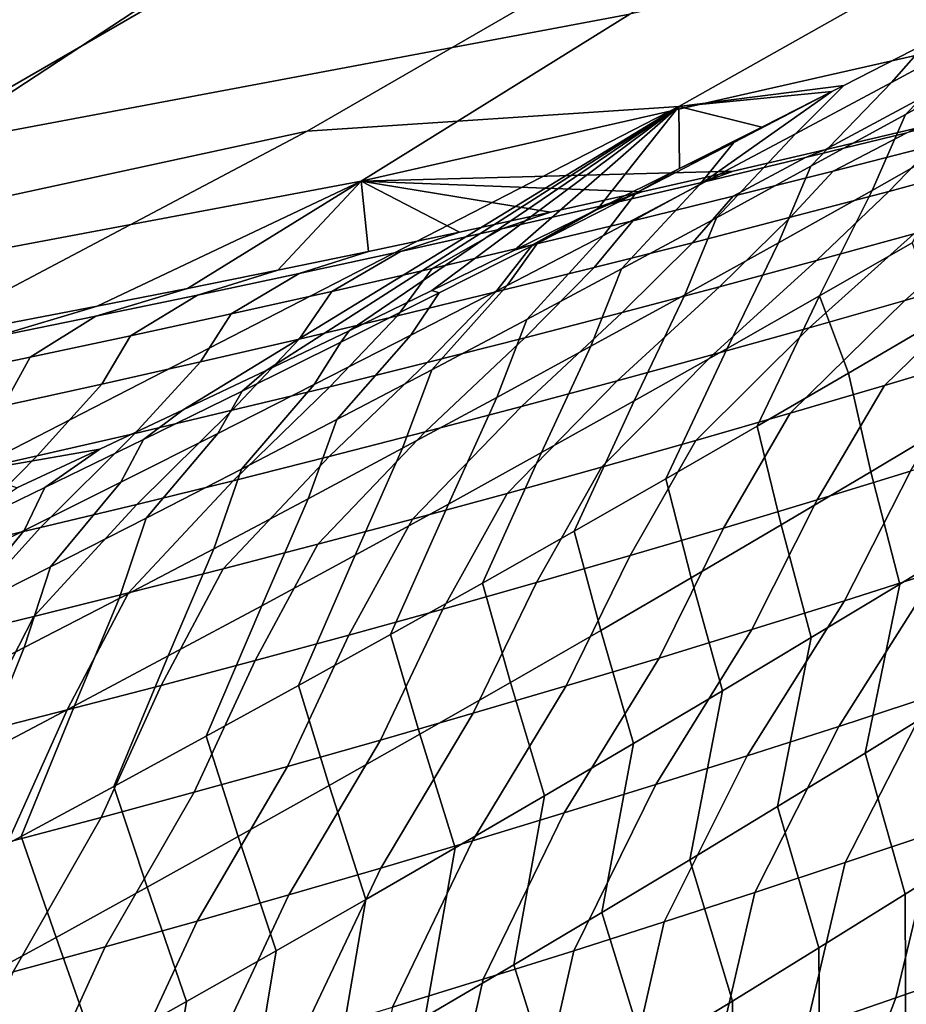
# Model space of a CAD drawing. Header units: metres. Extents: x -240 to 45, y -77 to 27.
# Tile 994 of 1056: x 26.723 to 27.712, y -22.29 to -21.193. Entities that reach past the tile are written whole.
import ezdxf

# ---------------------------------------------------------------- set-up
doc = ezdxf.new("R2010")
doc.units = ezdxf.units.M
doc.layers.add('solid_102011X2', color=7, linetype='CONTINUOUS')

msp = doc.modelspace()

# ---------------------------------------------------------------- linework, layer by layer
at = {"layer": 'solid_102011X2'}
for points in [[(27.212358, -20.676893, 60.53685), (26.451784, -21.155712, 60.676949), (25.712551, -21.296652, 56.32346), (26.476767, -20.814688, 56.175556)], [(27.458458, -21.289703, 73.898315), (27.043926, -21.317348, 69.514572), (27.81353, -20.873392, 69.386147), (28.235636, -20.852438, 73.774956)], [(27.642494, -21.2665, 75.747719), (27.458458, -21.289703, 73.898315), (28.235636, -20.852438, 73.774956), (27.734028, -21.219738, 75.792107)], [(27.81353, -20.873392, 69.386147), (27.043926, -21.317348, 69.514572), (26.378033, -21.461634, 65.166718), (27.151642, -21.01469, 65.031075)], [(27.176533, -20.956461, 143.861954), (26.404943, -21.072092, 143.9142), (26.130369, -21.262159, 139.609116), (26.909214, -21.145487, 139.552872)], [(27.683241, -20.999926, 139.496964), (26.909214, -21.145487, 139.552872), (26.622412, -21.333881, 135.244629), (27.403614, -21.187025, 135.184631)], [(28.178892, -21.011232, 135.125092), (27.403614, -21.187025, 135.184631), (27.10401, -21.373163, 130.873138), (27.886347, -21.195826, 130.809418)], [(27.151642, -21.01469, 65.031075), (26.378033, -21.461634, 65.166718), (25.674313, -21.605621, 60.82016), (26.451784, -21.155712, 60.676949)], [(26.909214, -21.145487, 139.552872), (26.130369, -21.262159, 139.609116), (25.836349, -21.451593, 135.305008), (26.622412, -21.333881, 135.244629)], [(27.802343, -21.205559, 76.172905), (27.695547, -21.263174, 76.156906), (27.734028, -21.219738, 75.792107), (27.825438, -21.172625, 75.836937)], [(27.403614, -21.187025, 135.184631), (26.622412, -21.333881, 135.244629), (26.315693, -21.521315, 130.937332), (27.10401, -21.373163, 130.873138)], [(27.886347, -21.195826, 130.809418), (27.10401, -21.373163, 130.873138), (27.519047, -21.361969, 127.752243), (27.621191, -21.338213, 127.70636)], [(27.886347, -21.195826, 130.809418), (27.621191, -21.338213, 127.70636), (27.723511, -21.313877, 127.659691)], [(27.605768, -21.356514, 76.547638), (27.695547, -21.263174, 76.156906), (27.802343, -21.205559, 76.172905), (27.711105, -21.298763, 76.564362)], [(27.816299, -21.240589, 76.581268), (27.711105, -21.298763, 76.564362), (27.802343, -21.205559, 76.172905)], [(27.695547, -21.263174, 76.156906), (27.588617, -21.320362, 76.141083), (27.642494, -21.2665, 75.747719), (27.734028, -21.219738, 75.792107)], [(27.778311, -21.324545, 76.978592), (27.674038, -21.383329, 76.960732), (27.711105, -21.298763, 76.564362), (27.816299, -21.240589, 76.581268)], [(27.500286, -21.413837, 76.531097), (27.588617, -21.320362, 76.141083), (27.695547, -21.263174, 76.156906), (27.605768, -21.356514, 76.547638)], [(27.642494, -21.2665, 75.747719), (27.629097, -21.27331, 75.741264), (27.458458, -21.289703, 73.898315)], [(27.629097, -21.27331, 75.741264), (27.550852, -21.312902, 75.703773), (27.458458, -21.289703, 73.898315)], [(27.588617, -21.320362, 76.141083), (27.48155, -21.377123, 76.125443), (27.629097, -21.27331, 75.741264), (27.642494, -21.2665, 75.747719)], [(27.48155, -21.377123, 76.125443), (27.519876, -21.329992, 75.726242), (27.629097, -21.27331, 75.741264)], [(27.519876, -21.329992, 75.726242), (27.550852, -21.312902, 75.703773), (27.629097, -21.27331, 75.741264)], [(26.665689, -21.697329, 74.024147), (26.258644, -21.732182, 69.645607), (27.043926, -21.317348, 69.514572), (27.458458, -21.289703, 73.898315)], [(26.81288, -21.671709, 75.368156), (26.665689, -21.697329, 74.024147), (27.458458, -21.289703, 73.898315), (26.905626, -21.628054, 75.408585)], [(26.998236, -21.584053, 75.449448), (26.905626, -21.628054, 75.408585), (27.458458, -21.289703, 73.898315)], [(27.09071, -21.539707, 75.490738), (26.998236, -21.584053, 75.449448), (27.458458, -21.289703, 73.898315)], [(27.183039, -21.49502, 75.532455), (27.09071, -21.539707, 75.490738), (27.458458, -21.289703, 73.898315)], [(27.275219, -21.449995, 75.574623), (27.183039, -21.49502, 75.532455), (27.458458, -21.289703, 73.898315)], [(27.367249, -21.404634, 75.617226), (27.275219, -21.449995, 75.574623), (27.458458, -21.289703, 73.898315)], [(27.45912, -21.35894, 75.660271), (27.367249, -21.404634, 75.617226), (27.458458, -21.289703, 73.898315)], [(27.550852, -21.312902, 75.703773), (27.45912, -21.35894, 75.660271), (27.458458, -21.289703, 73.898315)], [(27.712629, -21.319241, 127.570244), (27.630611, -21.361814, 127.203484), (27.742247, -21.333231, 127.174187), (27.825306, -21.291094, 127.540932)], [(27.674038, -21.383329, 76.960732), (27.569609, -21.441687, 76.943062), (27.605768, -21.356514, 76.547638), (27.711105, -21.298763, 76.564362)], [(27.742247, -21.333231, 127.174187), (27.692465, -21.384487, 126.801033), (27.801805, -21.355043, 126.771591), (27.8538, -21.30407, 127.144554)], [(27.043926, -21.317348, 69.514572), (26.258644, -21.732182, 69.645607), (25.588667, -21.879253, 65.305115), (26.378033, -21.461634, 65.166718)], [(27.394657, -21.470734, 76.51474), (27.48155, -21.377123, 76.125443), (27.588617, -21.320362, 76.141083), (27.500286, -21.413837, 76.531097)], [(27.519876, -21.329992, 75.726242), (27.45912, -21.35894, 75.660271), (27.550852, -21.312902, 75.703773)], [(27.599865, -21.346815, 127.59922), (27.518896, -21.389816, 127.232445), (27.630611, -21.361814, 127.203484), (27.712629, -21.319241, 127.570244)], [(27.712629, -21.319241, 127.570244), (27.723511, -21.313877, 127.659691), (27.621191, -21.338213, 127.70636), (27.599865, -21.346815, 127.59922)], [(27.48155, -21.377123, 76.125443), (27.37435, -21.433451, 76.109978), (27.410458, -21.386276, 75.711449), (27.519876, -21.329992, 75.726242)], [(27.519876, -21.329992, 75.726242), (27.410458, -21.386276, 75.711449), (27.45912, -21.35894, 75.660271)], [(27.718569, -21.441891, 77.367699), (27.615473, -21.500944, 77.348946), (27.674038, -21.383329, 76.960732), (27.778311, -21.324545, 76.978592)], [(27.599865, -21.346815, 127.59922), (27.621191, -21.338213, 127.70636), (27.519047, -21.361969, 127.752243), (27.48702, -21.373814, 127.627861)], [(27.630611, -21.361814, 127.203484), (27.583044, -21.413357, 126.830147), (27.692465, -21.384487, 126.801033), (27.742247, -21.333231, 127.174187)], [(27.48702, -21.373814, 127.627861), (27.407103, -21.417233, 127.26107), (27.518896, -21.389816, 127.232445), (27.599865, -21.346815, 127.59922)], [(27.10401, -21.373163, 130.873138), (27.417067, -21.385157, 127.797379), (27.519047, -21.361969, 127.752243)], [(27.410458, -21.386276, 75.711449), (27.367249, -21.404634, 75.617226), (27.45912, -21.35894, 75.660271)], [(27.48702, -21.373814, 127.627861), (27.519047, -21.361969, 127.752243), (27.417067, -21.385157, 127.797379), (27.374098, -21.400232, 127.656166)], [(27.569609, -21.441687, 76.943062), (27.465023, -21.499615, 76.925575), (27.500286, -21.413837, 76.531097), (27.605768, -21.356514, 76.547638)], [(27.518896, -21.389816, 127.232445), (27.473547, -21.44165, 126.858917), (27.583044, -21.413357, 126.830147), (27.630611, -21.361814, 127.203484)], [(27.692465, -21.384487, 126.801033), (27.612137, -21.461596, 126.439278), (27.720503, -21.431738, 126.409782), (27.801805, -21.355043, 126.771591)], [(27.10401, -21.373163, 130.873138), (26.315693, -21.521315, 130.937332), (26.709202, -21.531704, 128.090546), (26.809744, -21.512407, 128.051025)], [(27.10401, -21.373163, 130.873138), (26.809744, -21.512407, 128.051025), (26.910456, -21.492577, 128.010742)], [(27.10401, -21.373163, 130.873138), (26.910456, -21.492577, 128.010742), (27.011351, -21.472206, 127.969696)], [(27.10401, -21.373163, 130.873138), (27.011351, -21.472206, 127.969696), (27.112446, -21.451288, 127.927849)], [(27.10401, -21.373163, 130.873138), (27.31529, -21.407772, 127.841713), (27.417067, -21.385157, 127.797379)], [(27.10401, -21.373163, 130.873138), (27.213755, -21.429811, 127.885193), (27.31529, -21.407772, 127.841713)], [(27.10401, -21.373163, 130.873138), (27.112446, -21.451288, 127.927849), (27.213755, -21.429811, 127.885193)], [(27.374098, -21.400232, 127.656166), (27.295235, -21.444063, 127.289345), (27.407103, -21.417233, 127.26107), (27.48702, -21.373814, 127.627861)], [(27.937, -21.370289, 126.349762), (27.828791, -21.401302, 126.379944), (27.710518, -21.505943, 126.032272), (27.817263, -21.474888, 126.002274)], [(27.261099, -21.426069, 127.684128), (27.374098, -21.400232, 127.656166), (27.417067, -21.385157, 127.797379), (27.31529, -21.407772, 127.841713)], [(27.37435, -21.433451, 76.109978), (27.267012, -21.489346, 76.094688), (27.300911, -21.442118, 75.696823), (27.410458, -21.386276, 75.711449)], [(27.288881, -21.527199, 76.498566), (27.37435, -21.433451, 76.109978), (27.48155, -21.377123, 76.125443), (27.394657, -21.470734, 76.51474)], [(27.410458, -21.386276, 75.711449), (27.300911, -21.442118, 75.696823), (27.367249, -21.404634, 75.617226)], [(27.583044, -21.413357, 126.830147), (27.503695, -21.490871, 126.468445), (27.612137, -21.461596, 126.439278), (27.692465, -21.384487, 126.801033)], [(27.615473, -21.500944, 77.348946), (27.512207, -21.55957, 77.330391), (27.569609, -21.441687, 76.943062), (27.674038, -21.383329, 76.960732)], [(27.407103, -21.417233, 127.26107), (27.363977, -21.469364, 126.887344), (27.473547, -21.44165, 126.858917), (27.518896, -21.389816, 127.232445)], [(27.148029, -21.451323, 127.711746), (27.261099, -21.426069, 127.684128), (27.31529, -21.407772, 127.841713), (27.213755, -21.429811, 127.885193)], [(27.261099, -21.426069, 127.684128), (27.183296, -21.470303, 127.317276), (27.295235, -21.444063, 127.289345), (27.374098, -21.400232, 127.656166)], [(27.300911, -21.442118, 75.696823), (27.275219, -21.449995, 75.574623), (27.367249, -21.404634, 75.617226)], [(27.828791, -21.401302, 126.379944), (27.720503, -21.431738, 126.409782), (27.603699, -21.536421, 126.061935), (27.710518, -21.505943, 126.032272)], [(27.295235, -21.444063, 127.289345), (27.254335, -21.496496, 126.915443), (27.363977, -21.469364, 126.887344), (27.407103, -21.417233, 127.26107)], [(27.465023, -21.499615, 76.925575), (27.360277, -21.557112, 76.908295), (27.394657, -21.470734, 76.51474), (27.500286, -21.413837, 76.531097)], [(27.473547, -21.44165, 126.858917), (27.395178, -21.519564, 126.497261), (27.503695, -21.490871, 126.468445), (27.583044, -21.413357, 126.830147)], [(27.034891, -21.47599, 127.739029), (27.148029, -21.451323, 127.711746), (27.213755, -21.429811, 127.885193), (27.112446, -21.451288, 127.927849)], [(27.148029, -21.451323, 127.711746), (27.071289, -21.495951, 127.344864), (27.183296, -21.470303, 127.317276), (27.261099, -21.426069, 127.684128)], [(27.182961, -21.583231, 76.482582), (27.267012, -21.489346, 76.094688), (27.37435, -21.433451, 76.109978), (27.288881, -21.527199, 76.498566)], [(27.720503, -21.431738, 126.409782), (27.612137, -21.461596, 126.439278), (27.496803, -21.566319, 126.091255), (27.603699, -21.536421, 126.061935)], [(26.921688, -21.500069, 127.765953), (27.034891, -21.47599, 127.739029), (27.112446, -21.451288, 127.927849), (27.011351, -21.472206, 127.969696)], [(27.034891, -21.47599, 127.739029), (26.959217, -21.521006, 127.372093), (27.071289, -21.495951, 127.344864), (27.148029, -21.451323, 127.711746)], [(27.183296, -21.470303, 127.317276), (27.144627, -21.523046, 126.943192), (27.254335, -21.496496, 126.915443), (27.295235, -21.444063, 127.289345)], [(27.267012, -21.489346, 76.094688), (27.159538, -21.544804, 76.07959), (27.191238, -21.497519, 75.682388), (27.300911, -21.442118, 75.696823)], [(27.300911, -21.442118, 75.696823), (27.191238, -21.497519, 75.682388), (27.183039, -21.49502, 75.532455), (27.275219, -21.449995, 75.574623)], [(27.363977, -21.469364, 126.887344), (27.286589, -21.54767, 126.525734), (27.395178, -21.519564, 126.497261), (27.473547, -21.44165, 126.858917)], [(27.512207, -21.55957, 77.330391), (27.408773, -21.617769, 77.312027), (27.465023, -21.499615, 76.925575), (27.569609, -21.441687, 76.943062)], [(27.749125, -21.527657, 77.768646), (27.647522, -21.587162, 77.748833), (27.615473, -21.500944, 77.348946), (27.718569, -21.441891, 77.367699)], [(27.923925, -21.443256, 125.971931), (27.817263, -21.474888, 126.002274), (27.68792, -21.600657, 125.662712), (27.79299, -21.569132, 125.632599)], [(27.612137, -21.461596, 126.439278), (27.503695, -21.490871, 126.468445), (27.389835, -21.595633, 126.120232), (27.496803, -21.566319, 126.091255)], [(26.808422, -21.523556, 127.792534), (26.921688, -21.500069, 127.765953), (27.011351, -21.472206, 127.969696), (26.910456, -21.492577, 128.010742)], [(27.071289, -21.495951, 127.344864), (27.034853, -21.549009, 126.970596), (27.144627, -21.523046, 126.943192), (27.183296, -21.470303, 127.317276)], [(27.254335, -21.496496, 126.915443), (27.177933, -21.57519, 126.553864), (27.286589, -21.54767, 126.525734), (27.363977, -21.469364, 126.887344)], [(27.360277, -21.557112, 76.908295), (27.255375, -21.614176, 76.891197), (27.288881, -21.527199, 76.498566), (27.394657, -21.470734, 76.51474)], [(26.921688, -21.500069, 127.765953), (26.847084, -21.545464, 127.398979), (26.959217, -21.521006, 127.372093), (27.034891, -21.47599, 127.739029)], [(27.817263, -21.474888, 126.002274), (27.710518, -21.505943, 126.032272), (27.582773, -21.631607, 125.692474), (27.68792, -21.600657, 125.662712)], [(26.695095, -21.546452, 127.818756), (26.808422, -21.523556, 127.792534), (26.910456, -21.492577, 128.010742), (26.809744, -21.512407, 128.051025)], [(26.959217, -21.521006, 127.372093), (26.925018, -21.574383, 126.997658), (27.034853, -21.549009, 126.970596), (27.071289, -21.495951, 127.344864)], [(27.076893, -21.638826, 76.466789), (27.159538, -21.544804, 76.07959), (27.267012, -21.489346, 76.094688), (27.182961, -21.583231, 76.482582)], [(27.191238, -21.497519, 75.682388), (27.08144, -21.552475, 75.668129), (27.09071, -21.539707, 75.490738), (27.183039, -21.49502, 75.532455)], [(27.503695, -21.490871, 126.468445), (27.395178, -21.519564, 126.497261), (27.282797, -21.624363, 126.148865), (27.389835, -21.595633, 126.120232)], [(26.808422, -21.523556, 127.792534), (26.734894, -21.569323, 127.425514), (26.847084, -21.545464, 127.398979), (26.921688, -21.500069, 127.765953)], [(27.159538, -21.544804, 76.07959), (27.051929, -21.599825, 76.064682), (27.08144, -21.552475, 75.668129), (27.191238, -21.497519, 75.682388)], [(27.144627, -21.523046, 126.943192), (27.069212, -21.602118, 126.581642), (27.177933, -21.57519, 126.553864), (27.254335, -21.496496, 126.915443)], [(27.408773, -21.617769, 77.312027), (27.305172, -21.675535, 77.293877), (27.360277, -21.557112, 76.908295), (27.465023, -21.499615, 76.925575)], [(27.443777, -21.704901, 77.709824), (27.512207, -21.55957, 77.330391), (27.615473, -21.500944, 77.348946), (27.545738, -21.646244, 77.729225)], [(27.710518, -21.505943, 126.032272), (27.603699, -21.536421, 126.061935), (27.477552, -21.661982, 125.721893), (27.582773, -21.631607, 125.692474)], [(27.647522, -21.587162, 77.748833), (27.545738, -21.646244, 77.729225), (27.615473, -21.500944, 77.348946)], [(26.581713, -21.568754, 127.844627), (26.695095, -21.546452, 127.818756), (26.809744, -21.512407, 128.051025), (26.709202, -21.531704, 128.090546)], [(26.695095, -21.546452, 127.818756), (26.622646, -21.592579, 127.451683), (26.734894, -21.569323, 127.425514), (26.808422, -21.523556, 127.792534)], [(26.847084, -21.545464, 127.398979), (26.815126, -21.599167, 127.024368), (26.925018, -21.574383, 126.997658), (26.959217, -21.521006, 127.372093)], [(27.034853, -21.549009, 126.970596), (26.960426, -21.628452, 126.60907), (27.069212, -21.602118, 126.581642), (27.144627, -21.523046, 126.943192)], [(27.255375, -21.614176, 76.891197), (27.150314, -21.670803, 76.874298), (27.182961, -21.583231, 76.482582), (27.288881, -21.527199, 76.498566)], [(27.395178, -21.519564, 126.497261), (27.286589, -21.54767, 126.525734), (27.175688, -21.652506, 126.177147), (27.282797, -21.624363, 126.148865)], [(27.772718, -21.637121, 78.163536), (27.672686, -21.696901, 78.142677), (27.647522, -21.587162, 77.748833), (27.749125, -21.527657, 77.768646)], [(27.08144, -21.552475, 75.668129), (26.971516, -21.606983, 75.65406), (26.998236, -21.584053, 75.449448), (27.09071, -21.539707, 75.490738)], [(27.603699, -21.536421, 126.061935), (27.496803, -21.566319, 126.091255), (27.372259, -21.691776, 125.750977), (27.477552, -21.661982, 125.721893)], [(26.734894, -21.569323, 127.425514), (26.705179, -21.623358, 127.050735), (26.815126, -21.599167, 127.024368), (26.847084, -21.545464, 127.398979)], [(26.925018, -21.574383, 126.997658), (26.851583, -21.65419, 126.636154), (26.960426, -21.628452, 126.60907), (27.034853, -21.549009, 126.970596)], [(26.970684, -21.693985, 76.451187), (27.051929, -21.599825, 76.064682), (27.159538, -21.544804, 76.07959), (27.076893, -21.638826, 76.466789)], [(27.286589, -21.54767, 126.525734), (27.177933, -21.57519, 126.553864), (27.068514, -21.680059, 126.205078), (27.175688, -21.652506, 126.177147)], [(27.051929, -21.599825, 76.064682), (26.944189, -21.654406, 76.049957), (26.971516, -21.606983, 75.65406), (27.08144, -21.552475, 75.668129)], [(27.305172, -21.675535, 77.293877), (27.201401, -21.732868, 77.275917), (27.255375, -21.614176, 76.891197), (27.360277, -21.557112, 76.908295)], [(27.341637, -21.763132, 77.69062), (27.408773, -21.617769, 77.312027), (27.512207, -21.55957, 77.330391), (27.443777, -21.704901, 77.709824)], [(26.622646, -21.592579, 127.451683), (26.595179, -21.646954, 127.076744), (26.705179, -21.623358, 127.050735), (26.734894, -21.569323, 127.425514)], [(27.496803, -21.566319, 126.091255), (27.389835, -21.595633, 126.120232), (27.266895, -21.720989, 125.779701), (27.372259, -21.691776, 125.750977)], [(27.68792, -21.600657, 125.662712), (27.612711, -21.728336, 125.313683), (27.716917, -21.696442, 125.283401), (27.79299, -21.569132, 125.632599)], [(26.815126, -21.599167, 127.024368), (26.742685, -21.679331, 126.66288), (26.851583, -21.65419, 126.636154), (26.925018, -21.574383, 126.997658)], [(27.177933, -21.57519, 126.553864), (27.069212, -21.602118, 126.581642), (26.961279, -21.70702, 126.232666), (27.068514, -21.680059, 126.205078)], [(27.150314, -21.670803, 76.874298), (27.045097, -21.726994, 76.857605), (27.076893, -21.638826, 76.466789), (27.182961, -21.583231, 76.482582)], [(26.971516, -21.606983, 75.65406), (26.861467, -21.661041, 75.640175), (26.905626, -21.628054, 75.408585), (26.998236, -21.584053, 75.449448)], [(27.672686, -21.696901, 78.142677), (27.572462, -21.756264, 78.122017), (27.545738, -21.646244, 77.729225), (27.647522, -21.587162, 77.748833)], [(26.705179, -21.623358, 127.050735), (26.633734, -21.703873, 126.689247), (26.742685, -21.679331, 126.66288), (26.815126, -21.599167, 127.024368)], [(27.069212, -21.602118, 126.581642), (26.960426, -21.628452, 126.60907), (26.853985, -21.733387, 126.259895), (26.961279, -21.70702, 126.232666)], [(26.86433, -21.748703, 76.435783), (26.944189, -21.654406, 76.049957), (27.051929, -21.599825, 76.064682), (26.970684, -21.693985, 76.451187)], [(27.389835, -21.595633, 126.120232), (27.282797, -21.624363, 126.148865), (27.161463, -21.749619, 125.808083), (27.266895, -21.720989, 125.779701)], [(27.582773, -21.631607, 125.692474), (27.508429, -21.759649, 125.343613), (27.612711, -21.728336, 125.313683), (27.68792, -21.600657, 125.662712)], [(26.944189, -21.654406, 76.049957), (26.836315, -21.708542, 76.035423), (26.861467, -21.661041, 75.640175), (26.971516, -21.606983, 75.65406)], [(27.201401, -21.732868, 77.275917), (27.09746, -21.789766, 77.258163), (27.150314, -21.670803, 76.874298), (27.255375, -21.614176, 76.891197)], [(27.282797, -21.624363, 126.148865), (27.175688, -21.652506, 126.177147), (27.055965, -21.777662, 125.836121), (27.161463, -21.749619, 125.808083)], [(27.239317, -21.820934, 77.671631), (27.305172, -21.675535, 77.293877), (27.408773, -21.617769, 77.312027), (27.341637, -21.763132, 77.69062)], [(26.960426, -21.628452, 126.60907), (26.851583, -21.65419, 126.636154), (26.746634, -21.759157, 126.286774), (26.853985, -21.733387, 126.259895)], [(26.861467, -21.661041, 75.640175), (26.751295, -21.714645, 75.62648), (26.81288, -21.671709, 75.368156), (26.905626, -21.628054, 75.408585)], [(27.477552, -21.661982, 125.721893), (27.40407, -21.790382, 125.373192), (27.508429, -21.759649, 125.343613), (27.582773, -21.631607, 125.692474)], [(27.803303, -21.762112, 78.554199), (27.704773, -21.822136, 78.532242), (27.672686, -21.696901, 78.142677), (27.772718, -21.637121, 78.163536)], [(27.045097, -21.726994, 76.857605), (26.939722, -21.782742, 76.841103), (26.970684, -21.693985, 76.451187), (27.076893, -21.638826, 76.466789)], [(27.572462, -21.756264, 78.122017), (27.47205, -21.815207, 78.101578), (27.443777, -21.704901, 77.709824), (27.545738, -21.646244, 77.729225)], [(26.851583, -21.65419, 126.636154), (26.742685, -21.679331, 126.66288), (26.639231, -21.784328, 126.313301), (26.746634, -21.759157, 126.286774)], [(26.757835, -21.802979, 76.420578), (26.836315, -21.708542, 76.035423), (26.944189, -21.654406, 76.049957), (26.86433, -21.748703, 76.435783)], [(27.175688, -21.652506, 126.177147), (27.068514, -21.680059, 126.205078), (26.950403, -21.805119, 125.8638), (27.055965, -21.777662, 125.836121)], [(26.836315, -21.708542, 76.035423), (26.728308, -21.762232, 76.02108), (26.751295, -21.714645, 75.62648), (26.861467, -21.661041, 75.640175)], [(27.09746, -21.789766, 77.258163), (26.993351, -21.846226, 77.240616), (27.045097, -21.726994, 76.857605), (27.150314, -21.670803, 76.874298)], [(27.372259, -21.691776, 125.750977), (27.299641, -21.82053, 125.402412), (27.40407, -21.790382, 125.373192), (27.477552, -21.661982, 125.721893)], [(27.716917, -21.696442, 125.283401), (27.643198, -21.84067, 124.940147), (27.746485, -21.807854, 124.909317), (27.821041, -21.663969, 125.252777)], [(26.742685, -21.679331, 126.66288), (26.633734, -21.703873, 126.689247), (26.531778, -21.808899, 126.33947), (26.639231, -21.784328, 126.313301)], [(26.640997, -21.767796, 75.612976), (26.720005, -21.715015, 75.328148), (26.81288, -21.671709, 75.368156), (26.751295, -21.714645, 75.62648)], [(26.81288, -21.671709, 75.368156), (26.720005, -21.715015, 75.328148), (26.665689, -21.697329, 74.024147)], [(27.068514, -21.680059, 126.205078), (26.961279, -21.70702, 126.232666), (26.844782, -21.831982, 125.891129), (26.950403, -21.805119, 125.8638)], [(27.136816, -21.878304, 77.652847), (27.201401, -21.732868, 77.275917), (27.305172, -21.675535, 77.293877), (27.239317, -21.820934, 77.671631)], [(27.266895, -21.720989, 125.779701), (27.195137, -21.850092, 125.43129), (27.299641, -21.82053, 125.402412), (27.372259, -21.691776, 125.750977)], [(26.939722, -21.782742, 76.841103), (26.834194, -21.838049, 76.824814), (26.86433, -21.748703, 76.435783), (26.970684, -21.693985, 76.451187)], [(27.612711, -21.728336, 125.313683), (27.539827, -21.872904, 124.970627), (27.643198, -21.84067, 124.940147), (27.716917, -21.696442, 125.283401)], [(27.704773, -21.822136, 78.532242), (27.606043, -21.881752, 78.51049), (27.572462, -21.756264, 78.122017), (27.672686, -21.696901, 78.142677)], [(26.728308, -21.762232, 76.02108), (26.620171, -21.815475, 76.006927), (26.640997, -21.767796, 75.612976), (26.751295, -21.714645, 75.62648)], [(26.651197, -21.85681, 76.405571), (26.728308, -21.762232, 76.02108), (26.836315, -21.708542, 76.035423), (26.757835, -21.802979, 76.420578)], [(26.961279, -21.70702, 126.232666), (26.853985, -21.733387, 126.259895), (26.739105, -21.858253, 125.918106), (26.844782, -21.831982, 125.891129)], [(27.47205, -21.815207, 78.101578), (27.371447, -21.873728, 78.081345), (27.341637, -21.763132, 77.69062), (27.443777, -21.704901, 77.709824)], [(27.161463, -21.749619, 125.808083), (27.090567, -21.879065, 125.459808), (27.195137, -21.850092, 125.43129), (27.266895, -21.720989, 125.779701)], [(26.853985, -21.733387, 126.259895), (26.746634, -21.759157, 126.286774), (26.633375, -21.883928, 125.944733), (26.739105, -21.858253, 125.918106)], [(26.993351, -21.846226, 77.240616), (26.889074, -21.902243, 77.223282), (26.939722, -21.782742, 76.841103), (27.045097, -21.726994, 76.857605)], [(27.034136, -21.93524, 77.634277), (27.09746, -21.789766, 77.258163), (27.201401, -21.732868, 77.275917), (27.136816, -21.878304, 77.652847)], [(27.508429, -21.759649, 125.343613), (27.43638, -21.904554, 125.00074), (27.539827, -21.872904, 124.970627), (27.612711, -21.728336, 125.313683)], [(26.746634, -21.759157, 126.286774), (26.639231, -21.784328, 126.313301), (26.527594, -21.909006, 125.971001), (26.633375, -21.883928, 125.944733)], [(26.834194, -21.838049, 76.824814), (26.728512, -21.892908, 76.808723), (26.757835, -21.802979, 76.420578), (26.86433, -21.748703, 76.435783)], [(27.055965, -21.777662, 125.836121), (26.985929, -21.907446, 125.487968), (27.090567, -21.879065, 125.459808), (27.161463, -21.749619, 125.808083)], [(27.606043, -21.881752, 78.51049), (27.507114, -21.940952, 78.48896), (27.47205, -21.815207, 78.101578), (27.572462, -21.756264, 78.122017)], [(26.54442, -21.910192, 76.390762), (26.620171, -21.815475, 76.006927), (26.728308, -21.762232, 76.02108), (26.651197, -21.85681, 76.405571)], [(27.371447, -21.873728, 78.081345), (27.270655, -21.931828, 78.061317), (27.239317, -21.820934, 77.671631), (27.341637, -21.763132, 77.69062)], [(27.40407, -21.790382, 125.373192), (27.332855, -21.935619, 125.030502), (27.43638, -21.904554, 125.00074), (27.508429, -21.759649, 125.343613)], [(27.763815, -21.950317, 78.921562), (27.666328, -22.010378, 78.898575), (27.704773, -21.822136, 78.532242), (27.803303, -21.762112, 78.554199)], [(26.950403, -21.805119, 125.8638), (26.881229, -21.935234, 125.515778), (26.985929, -21.907446, 125.487968), (27.055965, -21.777662, 125.836121)], [(27.849688, -21.774458, 124.878136), (27.746485, -21.807854, 124.909317), (27.636745, -21.980705, 124.58403), (27.738646, -21.94738, 124.552902)], [(26.889074, -21.902243, 77.223282), (26.784634, -21.957819, 77.206154), (26.834194, -21.838049, 76.824814), (26.939722, -21.782742, 76.841103)], [(26.931278, -21.991741, 77.615921), (26.993351, -21.846226, 77.240616), (27.09746, -21.789766, 77.258163), (27.034136, -21.93524, 77.634277)], [(27.299641, -21.82053, 125.402412), (27.229254, -21.966095, 125.059906), (27.332855, -21.935619, 125.030502), (27.40407, -21.790382, 125.373192)], [(26.728512, -21.892908, 76.808723), (26.622677, -21.947321, 76.792847), (26.651197, -21.85681, 76.405571), (26.757835, -21.802979, 76.420578)], [(26.844782, -21.831982, 125.891129), (26.776468, -21.962425, 125.543221), (26.881229, -21.935234, 125.515778), (26.950403, -21.805119, 125.8638)], [(27.746485, -21.807854, 124.909317), (27.643198, -21.84067, 124.940147), (27.53476, -22.013453, 124.614799), (27.636745, -21.980705, 124.58403)], [(27.195137, -21.850092, 125.43129), (27.125582, -21.995979, 125.088951), (27.229254, -21.966095, 125.059906), (27.299641, -21.82053, 125.402412)], [(27.270655, -21.931828, 78.061317), (27.169674, -21.9895, 78.041512), (27.136816, -21.878304, 77.652847), (27.239317, -21.820934, 77.671631)], [(27.507114, -21.940952, 78.48896), (27.407986, -21.999739, 78.467644), (27.371447, -21.873728, 78.081345), (27.47205, -21.815207, 78.101578)], [(27.666328, -22.010378, 78.898575), (27.56863, -22.07003, 78.875816), (27.606043, -21.881752, 78.51049), (27.704773, -21.822136, 78.532242)], [(26.739105, -21.858253, 125.918106), (26.671652, -21.989019, 125.570312), (26.776468, -21.962425, 125.543221), (26.844782, -21.831982, 125.891129)], [(26.784634, -21.957819, 77.206154), (26.680029, -22.012949, 77.189247), (26.728512, -21.892908, 76.808723), (26.834194, -21.838049, 76.824814)], [(26.828243, -22.047802, 77.597778), (26.889074, -21.902243, 77.223282), (26.993351, -21.846226, 77.240616), (26.931278, -21.991741, 77.615921)], [(27.643198, -21.84067, 124.940147), (27.539827, -21.872904, 124.970627), (27.432692, -22.04562, 124.64521), (27.53476, -22.013453, 124.614799)], [(27.090567, -21.879065, 125.459808), (27.021841, -22.02527, 125.117638), (27.125582, -21.995979, 125.088951), (27.195137, -21.850092, 125.43129)], [(26.633375, -21.883928, 125.944733), (26.56678, -22.015011, 125.597038), (26.671652, -21.989019, 125.570312), (26.739105, -21.858253, 125.918106)], [(26.985929, -21.907446, 125.487968), (26.91803, -22.053967, 125.14595), (27.021841, -22.02527, 125.117638), (27.090567, -21.879065, 125.459808)], [(27.169674, -21.9895, 78.041512), (27.068502, -22.046745, 78.021919), (27.034136, -21.93524, 77.634277), (27.136816, -21.878304, 77.652847)], [(27.407986, -21.999739, 78.467644), (27.308657, -22.058107, 78.446541), (27.270655, -21.931828, 78.061317), (27.371447, -21.873728, 78.081345)], [(27.539827, -21.872904, 124.970627), (27.43638, -21.904554, 125.00074), (27.330544, -22.077206, 124.675262), (27.432692, -22.04562, 124.64521)], [(27.56863, -22.07003, 78.875816), (27.470722, -22.129272, 78.853271), (27.507114, -21.940952, 78.48896), (27.606043, -21.881752, 78.51049)], [(26.680029, -22.012949, 77.189247), (26.57526, -22.067631, 77.172546), (26.622677, -21.947321, 76.792847), (26.728512, -21.892908, 76.808723)], [(26.725033, -22.103422, 77.579849), (26.784634, -21.957819, 77.206154), (26.889074, -21.902243, 77.223282), (26.828243, -22.047802, 77.597778)], [(26.881229, -21.935234, 125.515778), (26.814156, -22.082064, 125.173912), (26.91803, -22.053967, 125.14595), (26.985929, -21.907446, 125.487968)], [(27.43638, -21.904554, 125.00074), (27.332855, -21.935619, 125.030502), (27.228317, -22.108206, 124.704956), (27.330544, -22.077206, 124.675262)], [(27.840458, -21.913481, 124.521416), (27.738646, -21.94738, 124.552902), (27.643944, -22.132536, 124.231194), (27.744659, -22.098614, 124.199646)], [(27.308657, -22.058107, 78.446541), (27.209127, -22.116056, 78.425667), (27.169674, -21.9895, 78.041512), (27.270655, -21.931828, 78.061317)], [(26.776468, -21.962425, 125.543221), (26.710218, -22.10956, 125.2015), (26.814156, -22.082064, 125.173912), (26.881229, -21.935234, 125.515778)], [(27.068502, -22.046745, 78.021919), (26.967142, -22.103559, 78.002548), (26.931278, -21.991741, 77.615921), (27.034136, -21.93524, 77.634277)], [(27.332855, -21.935619, 125.030502), (27.229254, -21.966095, 125.059906), (27.126015, -22.138618, 124.734283), (27.228317, -22.108206, 124.704956)], [(27.470722, -22.129272, 78.853271), (27.372601, -22.188101, 78.830956), (27.407986, -21.999739, 78.467644), (27.507114, -21.940952, 78.48896)], [(27.738646, -21.94738, 124.552902), (27.636745, -21.980705, 124.58403), (27.543139, -22.165886, 124.262383), (27.643944, -22.132536, 124.231194)], [(27.807083, -22.107481, 79.300072), (27.710995, -22.167698, 79.275917), (27.666328, -22.010378, 78.898575), (27.763815, -21.950317, 78.921562)], [(26.671652, -21.989019, 125.570312), (26.606224, -22.136452, 125.228729), (26.710218, -22.10956, 125.2015), (26.776468, -21.962425, 125.543221)], [(26.621649, -22.1586, 77.562149), (26.680029, -22.012949, 77.189247), (26.784634, -21.957819, 77.206154), (26.725033, -22.103422, 77.579849)], [(27.229254, -21.966095, 125.059906), (27.125582, -21.995979, 125.088951), (27.02364, -22.168442, 124.763252), (27.126015, -22.138618, 124.734283)], [(27.209127, -22.116056, 78.425667), (27.1094, -22.173584, 78.405006), (27.068502, -22.046745, 78.021919), (27.169674, -21.9895, 78.041512)], [(27.636745, -21.980705, 124.58403), (27.53476, -22.013453, 124.614799), (27.442247, -22.198658, 124.293213), (27.543139, -22.165886, 124.262383)], [(26.967142, -22.103559, 78.002548), (26.865595, -22.159941, 77.983391), (26.828243, -22.047802, 77.597778), (26.931278, -21.991741, 77.615921)], [(27.125582, -21.995979, 125.088951), (27.021841, -22.02527, 125.117638), (26.921194, -22.197674, 124.791847), (27.02364, -22.168442, 124.763252)], [(27.372601, -22.188101, 78.830956), (27.274271, -22.246515, 78.808861), (27.308657, -22.058107, 78.446541), (27.407986, -21.999739, 78.467644)], [(27.710995, -22.167698, 79.275917), (27.614683, -22.227514, 79.251984), (27.56863, -22.07003, 78.875816), (27.666328, -22.010378, 78.898575)], [(27.53476, -22.013453, 124.614799), (27.432692, -22.04562, 124.64521), (27.34127, -22.23085, 124.323685), (27.442247, -22.198658, 124.293213)], [(27.021841, -22.02527, 125.117638), (26.91803, -22.053967, 125.14595), (26.81868, -22.226311, 124.820084), (26.921194, -22.197674, 124.791847)], [(26.91803, -22.053967, 125.14595), (26.814156, -22.082064, 125.173912), (26.716101, -22.254351, 124.847954), (26.81868, -22.226311, 124.820084)], [(26.865595, -22.159941, 77.983391), (26.763861, -22.215887, 77.964462), (26.725033, -22.103422, 77.579849), (26.828243, -22.047802, 77.597778)], [(27.1094, -22.173584, 78.405006), (27.009472, -22.230688, 78.384567), (26.967142, -22.103559, 78.002548), (27.068502, -22.046745, 78.021919)], [(27.432692, -22.04562, 124.64521), (27.330544, -22.077206, 124.675262), (27.24021, -22.262461, 124.353783), (27.34127, -22.23085, 124.323685)], [(27.274271, -22.246515, 78.808861), (27.175728, -22.304512, 78.786995), (27.209127, -22.116056, 78.425667), (27.308657, -22.058107, 78.446541)], [(27.744659, -22.098614, 124.199646), (27.700624, -22.28327, 123.870636), (27.800789, -22.248287, 123.838242), (27.845282, -22.064119, 124.167732)], [(27.330544, -22.077206, 124.675262), (27.228317, -22.108206, 124.704956), (27.139071, -22.293489, 124.383514), (27.24021, -22.262461, 124.353783)], [(27.614683, -22.227514, 79.251984), (27.51815, -22.286924, 79.228279), (27.470722, -22.129272, 78.853271), (27.56863, -22.07003, 78.875816)], [(26.814156, -22.082064, 125.173912), (26.710218, -22.10956, 125.2015), (26.613461, -22.281792, 124.87545), (26.716101, -22.254351, 124.847954)], [(27.643944, -22.132536, 124.231194), (27.600361, -22.317677, 123.902664), (27.700624, -22.28327, 123.870636), (27.744659, -22.098614, 124.199646)], [(26.763861, -22.215887, 77.964462), (26.661943, -22.271397, 77.945763), (26.621649, -22.1586, 77.562149), (26.725033, -22.103422, 77.579849)], [(27.009472, -22.230688, 78.384567), (26.909348, -22.287365, 78.364357), (26.865595, -22.159941, 77.983391), (26.967142, -22.103559, 78.002548)], [(27.228317, -22.108206, 124.704956), (27.126015, -22.138618, 124.734283), (27.037853, -22.323929, 124.412888), (27.139071, -22.293489, 124.383514)], [(27.807043, -22.31168, 79.6586), (27.711658, -22.372126, 79.633224), (27.710995, -22.167698, 79.275917), (27.807083, -22.107481, 79.300072)], [(27.175728, -22.304512, 78.786995), (27.076977, -22.362091, 78.765358), (27.1094, -22.173584, 78.405006), (27.209127, -22.116056, 78.425667)], [(27.51815, -22.286924, 79.228279), (27.421396, -22.345932, 79.204811), (27.372601, -22.188101, 78.830956), (27.470722, -22.129272, 78.853271)], [(27.126015, -22.138618, 124.734283), (27.02364, -22.168442, 124.763252), (26.93656, -22.353781, 124.441887), (27.037853, -22.323929, 124.412888)], [(27.543139, -22.165886, 124.262383), (27.500002, -22.351505, 123.934319), (27.600361, -22.317677, 123.902664), (27.643944, -22.132536, 124.231194)], [(26.909348, -22.287365, 78.364357), (26.809025, -22.343611, 78.344383), (26.763861, -22.215887, 77.964462), (26.865595, -22.159941, 77.983391)], [(27.02364, -22.168442, 124.763252), (26.921194, -22.197674, 124.791847), (26.835194, -22.383041, 124.47052), (26.93656, -22.353781, 124.441887)], [(27.076977, -22.362091, 78.765358), (26.978014, -22.419247, 78.74395), (27.009472, -22.230688, 78.384567), (27.1094, -22.173584, 78.405006)], [(27.442247, -22.198658, 124.293213), (27.399549, -22.384752, 123.965599), (27.500002, -22.351505, 123.934319), (27.543139, -22.165886, 124.262383)], [(27.711658, -22.372126, 79.633224), (27.616039, -22.432171, 79.608078), (27.614683, -22.227514, 79.251984), (27.710995, -22.167698, 79.275917)], [(26.921194, -22.197674, 124.791847), (26.81868, -22.226311, 124.820084), (26.733757, -22.411707, 124.498779), (26.835194, -22.383041, 124.47052)], [(27.421396, -22.345932, 79.204811), (27.324421, -22.40453, 79.181564), (27.274271, -22.246515, 78.808861), (27.372601, -22.188101, 78.830956)], [(27.34127, -22.23085, 124.323685), (27.299006, -22.417414, 123.996506), (27.399549, -22.384752, 123.965599), (27.442247, -22.198658, 124.293213)], [(26.809025, -22.343611, 78.344383), (26.708506, -22.399427, 78.324631), (26.661943, -22.271397, 77.945763), (26.763861, -22.215887, 77.964462)], [(26.81868, -22.226311, 124.820084), (26.716101, -22.254351, 124.847954), (26.632254, -22.439775, 124.526672), (26.733757, -22.411707, 124.498779)], [(26.978014, -22.419247, 78.74395), (26.878841, -22.475979, 78.722778), (26.909348, -22.287365, 78.364357), (27.009472, -22.230688, 78.384567)], [(27.24021, -22.262461, 124.353783), (27.198376, -22.449492, 124.027046), (27.299006, -22.417414, 123.996506), (27.34127, -22.23085, 124.323685)], [(27.616039, -22.432171, 79.608078), (27.520185, -22.491816, 79.583176), (27.51815, -22.286924, 79.228279), (27.614683, -22.227514, 79.251984)], [(27.324421, -22.40453, 79.181564), (27.227226, -22.462717, 79.158554), (27.175728, -22.304512, 78.786995), (27.274271, -22.246515, 78.808861)], [(27.800789, -22.248287, 123.838242), (27.700624, -22.28327, 123.870636), (27.619028, -22.497715, 123.563576), (27.71826, -22.462711, 123.531013)], [(27.139071, -22.293489, 124.383514), (27.097658, -22.480978, 124.057205), (27.198376, -22.449492, 124.027046), (27.24021, -22.262461, 124.353783)], [(27.700624, -22.28327, 123.870636), (27.600361, -22.317677, 123.902664), (27.519693, -22.532146, 123.595772), (27.619028, -22.497715, 123.563576)], [(26.878841, -22.475979, 78.722778), (26.779463, -22.532286, 78.701851), (26.809025, -22.343611, 78.344383), (26.909348, -22.287365, 78.364357)], [(27.520185, -22.491816, 79.583176), (27.424097, -22.551054, 79.558502), (27.421396, -22.345932, 79.204811), (27.51815, -22.286924, 79.228279)]]:
    msp.add_3dface(points, dxfattribs=at)

doc.saveas('drawing.dxf')
